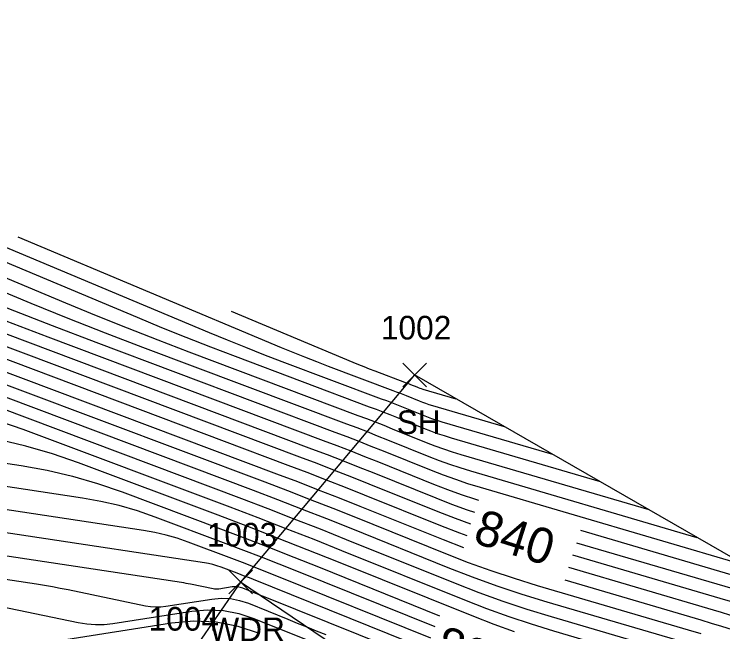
# Model space of a CAD drawing. Extents: x 1650836 to 1652450, y 332578 to 333908.
# Drawn here: x 1651854.7 to 1651914.6, y 332949.8 to 333002 of the extents above; entities that cross this region are included whole.
import ezdxf

# ---------------------------------------------------------------- set-up
doc = ezdxf.new("R2010")
doc.units = 0
for name, color, linetype in [('L_A', 7, 'Continuous'), ('L_I', 7, 'Continuous'), ('L_TIC', 7, 'Continuous'), ('LAWA', 7, 'Continuous'), ('LSOGCMA', 7, 'Continuous'), ('LSOGCMA_T', 7, 'Continuous'), ('LSOGCMI', 7, 'Continuous'), ('LSOGP', 7, 'Continuous')]:
    doc.layers.add(name, color=color, linetype=linetype)

msp = doc.modelspace()

# ---------------------------------------------------------------- linework, layer by layer
at = {"layer": 'L_TIC'}
for points in [[(1651887.541, 332970.502), (1651889.541, 332972.502)], [(1651889.541, 332970.502), (1651887.541, 332972.502)], [(1651872.829, 332952.989), (1651874.829, 332954.989)], [(1651874.829, 332952.989), (1651872.829, 332954.989)]]:
    msp.add_lwpolyline(points, dxfattribs=at)
at = {"layer": 'LAWA'}
msp.add_lwpolyline([(1652029.035, 332873.993), (1652029.332, 332877.691), (1652041.456, 332881.438), (1652043.799, 332892.048), (1652028.411, 332887.059), (1652010.628, 332879.467), (1652005.763, 332881.337), (1651975.403, 332896.414), (1651937.407, 332919.099), (1651902.904, 332934.281), (1651873.829, 332953.989)], dxfattribs=at)
at = {"layer": 'LSOGCMA'}
for points in [[(1651893.289, 332958.889), (1651892.01, 332959.352), (1651890.543, 332959.922), (1651884.701, 332962.276), (1651883.238, 332962.86), (1651881.773, 332963.436), (1651880.304, 332964.003), (1651878.832, 332964.562), (1651842.363, 332978.287), (1651840.778, 332978.892), (1651839.198, 332979.512), (1651837.624, 332980.147), (1651836.056, 332980.796), (1651829.795, 332983.423), (1651828.225, 332984.066), (1651826.644, 332984.682), (1651825.053, 332985.271), (1651823.452, 332985.834), (1651817.644, 332987.818)], [(1651889.898, 332949.253), (1651876.744, 332954.554), (1651875.831, 332954.919), (1651874.917, 332955.278), (1651874, 332955.632), (1651873.081, 332955.981), (1651869.401, 332957.366), (1651868.474, 332957.687), (1651867.535, 332957.959), (1651866.583, 332958.18), (1651865.617, 332958.352), (1651840.131, 332962.198)], [(1651928.045, 332950.575), (1651932.669, 332947.971), (1651933.235, 332947.614), (1651933.392, 332947.411), (1651933.14, 332947.362), (1651932.479, 332947.466), (1651928.759, 332948.246), (1651927.858, 332948.446), (1651926.961, 332948.666), (1651926.069, 332948.906), (1651925.183, 332949.166), (1651920.894, 332950.478), (1651920.388, 332950.635), (1651919.883, 332950.797), (1651919.379, 332950.962), (1651918.877, 332951.131), (1651916.87, 332951.816), (1651916.368, 332951.985), (1651915.863, 332952.148), (1651915.357, 332952.305), (1651914.849, 332952.458), (1651901.898, 332956.265)]]:
    msp.add_lwpolyline(points, dxfattribs=at)
at = {"layer": 'LSOGCMI'}
for points in [[(1651800.862, 333002.016), (1651859.048, 332977.604), (1651861.638, 332976.532), (1651864.237, 332975.484), (1651866.847, 332974.46), (1651869.466, 332973.46), (1651883.756, 332968.082), (1651884.482, 332967.807), (1651885.206, 332967.527), (1651885.928, 332967.243), (1651886.649, 332966.955), (1651889.528, 332965.795), (1651890.25, 332965.514), (1651890.98, 332965.251), (1651891.715, 332965.005), (1651892.456, 332964.777), (1651908.324, 332960.112)], [(1651807.095, 332998.11), (1651852.977, 332978.86), (1651856.1, 332977.567), (1651859.235, 332976.303), (1651862.381, 332975.068), (1651865.54, 332973.863), (1651882.772, 332967.378), (1651883.646, 332967.046), (1651884.519, 332966.709), (1651885.39, 332966.367), (1651886.259, 332966.019), (1651889.731, 332964.62), (1651890.602, 332964.281), (1651891.481, 332963.964), (1651892.368, 332963.668), (1651893.262, 332963.393), (1651912.395, 332957.768)], [(1651904.252, 332962.457), (1651891.65, 332966.161), (1651891.062, 332966.342), (1651890.478, 332966.537), (1651889.899, 332966.746), (1651889.325, 332966.97), (1651887.038, 332967.891), (1651886.466, 332968.12), (1651885.892, 332968.345), (1651885.317, 332968.567), (1651884.741, 332968.786), (1651873.392, 332973.057), (1651871.312, 332973.851), (1651869.24, 332974.664), (1651867.175, 332975.496), (1651865.118, 332976.348), (1651818.909, 332995.735)], [(1651813.439, 332994.157), (1651846.906, 332980.116), (1651850.563, 332978.602), (1651854.233, 332977.123), (1651857.916, 332975.677), (1651861.613, 332974.266), (1651881.787, 332966.674), (1651882.811, 332966.285), (1651883.833, 332965.891), (1651884.852, 332965.49), (1651885.869, 332965.084), (1651889.934, 332963.446), (1651890.954, 332963.049), (1651891.983, 332962.677), (1651893.021, 332962.331), (1651894.068, 332962.009), (1651916.467, 332955.424)], [(1651812.728, 332992.887), (1651814.509, 332992.261), (1651816.278, 332991.606), (1651818.037, 332990.92), (1651819.783, 332990.205), (1651840.974, 332981.314), (1651845.094, 332979.608), (1651849.23, 332977.941), (1651853.38, 332976.312), (1651857.546, 332974.722), (1651880.802, 332965.97), (1651881.975, 332965.525), (1651883.146, 332965.072), (1651884.314, 332964.613), (1651885.48, 332964.148), (1651890.137, 332962.271), (1651891.306, 332961.816), (1651892.485, 332961.391), (1651893.674, 332960.993), (1651893.929, 332960.915)], [(1651836.956, 332989.454), (1651871.189, 332975.092), (1651872.713, 332974.461), (1651874.242, 332973.844), (1651875.778, 332973.242), (1651877.318, 332972.654), (1651885.726, 332969.49), (1651886.153, 332969.328), (1651886.579, 332969.163), (1651887.004, 332968.996), (1651887.428, 332968.827), (1651889.122, 332968.144), (1651889.547, 332967.979), (1651889.976, 332967.824), (1651890.408, 332967.68), (1651890.845, 332967.545), (1651900.18, 332964.801)], [(1651818.158, 332989.323), (1651819.092, 332988.995), (1651821.453, 332988.121), (1651823.798, 332987.206), (1651826.128, 332986.252), (1651838.515, 332981.055), (1651841.359, 332979.877), (1651844.214, 332978.726), (1651847.079, 332977.602), (1651849.955, 332976.505), (1651879.817, 332965.266), (1651881.14, 332964.764), (1651882.46, 332964.254), (1651883.776, 332963.737), (1651885.09, 332963.212), (1651890.34, 332961.097), (1651891.658, 332960.584), (1651892.987, 332960.104), (1651893.607, 332959.897)], [(1651892.975, 332957.897), (1651892.361, 332958.119), (1651890.746, 332958.747), (1651884.311, 332961.34), (1651882.701, 332961.984), (1651881.086, 332962.618), (1651879.469, 332963.243), (1651877.847, 332963.858), (1651834.772, 332980.069), (1651834.476, 332980.182), (1651834.182, 332980.298), (1651833.889, 332980.416), (1651833.596, 332980.537), (1651832.43, 332981.026), (1651832.137, 332981.146), (1651831.843, 332981.261), (1651831.546, 332981.371), (1651831.248, 332981.476), (1651817.125, 332986.301)], [(1651855.003, 332983.174), (1651877.26, 332973.836), (1651878.25, 332973.426), (1651879.245, 332973.025), (1651880.243, 332972.633), (1651881.245, 332972.251), (1651886.711, 332970.194), (1651886.989, 332970.088), (1651887.265, 332969.981), (1651887.542, 332969.873), (1651887.817, 332969.763), (1651888.919, 332969.319), (1651889.195, 332969.211), (1651889.474, 332969.111), (1651889.755, 332969.017), (1651890.039, 332968.93), (1651896.108, 332967.145)], [(1651836.655, 332978.286), (1651876.862, 332963.154), (1651878.633, 332962.482), (1651880.4, 332961.8), (1651882.163, 332961.107), (1651883.921, 332960.404), (1651890.949, 332957.573), (1651892.661, 332956.907)], [(1651809.338, 332977.07), (1651826.1, 332970.521), (1651826.511, 332970.362), (1651826.925, 332970.209), (1651827.34, 332970.06), (1651827.757, 332969.915), (1651837.37, 332966.644), (1651837.651, 332966.556), (1651837.935, 332966.48), (1651838.222, 332966.417), (1651838.512, 332966.366), (1651855.302, 332963.832), (1651857.48, 332963.445), (1651859.629, 332962.945), (1651861.749, 332962.333), (1651863.839, 332961.608), (1651872.141, 332958.484), (1651874.215, 332957.697), (1651876.283, 332956.898), (1651878.347, 332956.087), (1651880.406, 332955.264), (1651890.653, 332951.135)], [(1651896.988, 332949.771), (1651895.261, 332950.395), (1651893.549, 332951.061), (1651881.974, 332955.725), (1651879.473, 332956.724), (1651876.967, 332957.709), (1651874.455, 332958.679), (1651871.938, 332959.635), (1651860.14, 332964.075), (1651857.93, 332964.841), (1651855.689, 332965.489), (1651853.418, 332966.017), (1651851.115, 332966.426), (1651837.703, 332968.45), (1651837.456, 332968.493), (1651837.211, 332968.547), (1651836.969, 332968.612), (1651836.729, 332968.687), (1651828.536, 332971.475), (1651828.181, 332971.598), (1651827.827, 332971.725), (1651827.475, 332971.856), (1651827.124, 332971.991), (1651813.86, 332977.174)], [(1651873.05, 332976.893), (1651883.33, 332972.58), (1651883.788, 332972.391), (1651884.247, 332972.205), (1651884.708, 332972.024), (1651885.171, 332971.848), (1651887.696, 332970.898), (1651887.824, 332970.849), (1651887.952, 332970.8), (1651888.08, 332970.749), (1651888.207, 332970.699), (1651888.716, 332970.494), (1651888.843, 332970.444), (1651888.972, 332970.397), (1651889.102, 332970.354), (1651889.233, 332970.314), (1651892.036, 332969.49)], [(1651890.276, 332950.194), (1651878.575, 332954.909), (1651877.089, 332955.503), (1651875.6, 332956.088), (1651874.107, 332956.664), (1651872.611, 332957.232), (1651866.62, 332959.487), (1651865.112, 332960.01), (1651863.582, 332960.452), (1651862.031, 332960.813), (1651860.46, 332961.092), (1651839.322, 332964.282), (1651838.989, 332964.34), (1651838.659, 332964.412), (1651838.333, 332964.5), (1651838.01, 332964.601), (1651826.978, 332968.355), (1651826.499, 332968.521), (1651826.023, 332968.692), (1651825.548, 332968.868), (1651825.076, 332969.05), (1651809.691, 332975.062)], [(1651841.352, 332975.444), (1651875.877, 332962.451), (1651877.798, 332961.722), (1651879.713, 332960.982), (1651881.625, 332960.231), (1651883.532, 332959.469), (1651891.152, 332956.398), (1651893.065, 332955.654), (1651894.994, 332954.957), (1651896.94, 332954.307), (1651898.903, 332953.704), (1651911.66, 332949.954), (1651912.733, 332949.632)], [(1651846.049, 332972.602), (1651874.893, 332961.747), (1651876.962, 332960.961), (1651879.027, 332960.163), (1651881.087, 332959.354), (1651883.142, 332958.533), (1651891.355, 332955.223), (1651893.417, 332954.422), (1651895.496, 332953.67), (1651897.594, 332952.97), (1651899.708, 332952.32), (1651910.596, 332949.119)], [(1651850.746, 332969.76), (1651873.908, 332961.043), (1651876.126, 332960.2), (1651878.34, 332959.345), (1651880.549, 332958.477), (1651882.753, 332957.597), (1651891.978, 332953.88), (1651893.978, 332953.102), (1651895.995, 332952.373), (1651898.029, 332951.694), (1651900.08, 332951.064), (1651909.533, 332948.285)], [(1651853.616, 332967.551), (1651855.443, 332966.917), (1651872.923, 332960.339), (1651875.291, 332959.44), (1651877.654, 332958.527), (1651880.011, 332957.601), (1651882.363, 332956.661), (1651892.763, 332952.47), (1651894.619, 332951.748), (1651896.491, 332951.072), (1651898.379, 332950.442), (1651900.283, 332949.857), (1651908.47, 332947.45)], [(1651889.521, 332948.313), (1651874.913, 332954.199), (1651874.573, 332954.335), (1651874.233, 332954.468), (1651873.892, 332954.6), (1651873.55, 332954.73), (1651872.182, 332955.245), (1651871.837, 332955.364), (1651871.488, 332955.465), (1651871.134, 332955.548), (1651870.775, 332955.611), (1651840.94, 332960.114)], [(1651902.562, 332958.365), (1651916.976, 332954.127), (1651917.107, 332954.088), (1651917.237, 332954.047), (1651917.367, 332954.005), (1651917.496, 332953.962), (1651918.013, 332953.785), (1651918.143, 332953.742), (1651918.272, 332953.699), (1651918.403, 332953.658), (1651918.533, 332953.617), (1651919.638, 332953.279), (1651919.866, 332953.212), (1651920.095, 332953.15), (1651920.326, 332953.094), (1651920.559, 332953.042), (1651921.517, 332952.841), (1651921.687, 332952.814), (1651921.752, 332952.827), (1651921.711, 332952.879), (1651921.566, 332952.971), (1651920.375, 332953.642)], [(1651889.143, 332947.372), (1651875.915, 332952.702), (1651875.683, 332952.796), (1651875.45, 332952.89), (1651875.218, 332952.984), (1651874.985, 332953.078), (1651874.021, 332953.468), (1651873.804, 332953.54), (1651873.583, 332953.581), (1651873.358, 332953.592), (1651873.13, 332953.571), (1651871.999, 332953.395), (1651871.874, 332953.381), (1651871.75, 332953.379), (1651871.626, 332953.388), (1651871.503, 332953.408), (1651869.609, 332953.803), (1651869.416, 332953.842), (1651869.223, 332953.878), (1651869.03, 332953.911), (1651868.836, 332953.942), (1651841.749, 332958.03)], [(1651902.23, 332957.315), (1651915.913, 332953.292), (1651916.232, 332953.197), (1651916.55, 332953.097), (1651916.867, 332952.995), (1651917.183, 332952.889), (1651918.445, 332952.458), (1651918.761, 332952.352), (1651919.078, 332952.248), (1651919.395, 332952.147), (1651919.714, 332952.048), (1651922.41, 332951.223), (1651922.968, 332951.059), (1651923.528, 332950.908), (1651924.092, 332950.77), (1651924.659, 332950.644), (1651926.998, 332950.154), (1651927.413, 332950.088), (1651927.572, 332950.119), (1651927.473, 332950.247), (1651927.117, 332950.471), (1651924.21, 332952.109)], [(1651842.559, 332955.946), (1651856.594, 332953.828), (1651857.264, 332953.722), (1651857.931, 332953.607), (1651858.598, 332953.482), (1651859.262, 332953.348), (1651865.8, 332951.984), (1651866.227, 332951.914), (1651866.654, 332951.884), (1651867.083, 332951.892), (1651867.512, 332951.94), (1651871.416, 332952.548), (1651872.204, 332952.619), (1651872.979, 332952.583), (1651873.743, 332952.441), (1651874.494, 332952.192), (1651877.82, 332950.845), (1651878.623, 332950.52), (1651879.426, 332950.196), (1651880.229, 332949.871), (1651881.032, 332949.548)], [(1651931.88, 332949.042), (1651938.22, 332945.471), (1651938.997, 332944.981), (1651939.212, 332944.703), (1651938.866, 332944.635), (1651937.96, 332944.779), (1651932.86, 332945.848), (1651931.623, 332946.122), (1651930.393, 332946.424), (1651929.171, 332946.753), (1651927.956, 332947.11), (1651922.075, 332948.909), (1651921.381, 332949.124), (1651920.688, 332949.345), (1651919.998, 332949.572), (1651919.309, 332949.804), (1651916.557, 332950.743), (1651915.868, 332950.974), (1651915.176, 332951.198), (1651914.482, 332951.414), (1651913.786, 332951.623), (1651901.566, 332955.216)], [(1651901.234, 332954.166), (1651912.723, 332950.788), (1651913.608, 332950.523), (1651914.489, 332950.248), (1651915.368, 332949.964), (1651916.244, 332949.671), (1651919.741, 332948.477), (1651920.616, 332948.182), (1651921.493, 332947.894), (1651922.373, 332947.613), (1651923.256, 332947.34), (1651930.728, 332945.053), (1651932.273, 332944.6), (1651933.826, 332944.181), (1651935.389, 332943.798), (1651936.96, 332943.45), (1651943.441, 332942.091), (1651944.593, 332941.909), (1651945.032, 332941.995), (1651944.758, 332942.349), (1651943.772, 332942.971), (1651935.715, 332947.508)], [(1651847.729, 332953.141), (1651860.097, 332950.56), (1651860.827, 332950.441), (1651861.558, 332950.389), (1651862.291, 332950.403), (1651863.025, 332950.485), (1651869.702, 332951.525), (1651871.05, 332951.646), (1651872.376, 332951.584), (1651873.682, 332951.341), (1651874.966, 332950.916), (1651880.655, 332948.612)], [(1651875.438, 332949.64), (1651873.621, 332950.242), (1651871.773, 332950.586), (1651869.896, 332950.672), (1651867.989, 332950.502), (1651858.539, 332949.029)]]:
    msp.add_lwpolyline(points, dxfattribs=at)
at = {"layer": 'LSOGP'}
msp.add_lwpolyline([(1651992.258, 332920.35), (1651945.495, 332936.417), (1651917.714, 332954.706), (1651888.541, 332971.502), (1651873.829, 332953.989), (1651868.914, 332946.877), (1651867.782, 332944.676), (1651863.072, 332944.289), (1651861.092, 332941.311), (1651856.451, 332944.302), (1651851.811, 332947.292), (1651847.171, 332950.282), (1651842.53, 332953.273), (1651837.89, 332956.263), (1651833.25, 332959.254), (1651828.61, 332962.244), (1651823.969, 332965.234), (1651818.103, 332969.162), (1651812.237, 332973.09)], dxfattribs=at)

# ---------------------------------------------------------------- texts
at = {"layer": 'L_A'}
for s, p in [('SH', (1651887.029, 332966.502)), ('WDR', (1651871.191, 332948.989))]:
    msp.add_text(s, height=2, dxfattribs=at).set_placement(p)
at = {"layer": 'L_I'}
for s, p in [('1002', (1651885.691, 332974.502)), ('1003', (1651870.978, 332956.989)), ('1004', (1651866.063, 332949.877))]:
    msp.add_text(s, height=2, dxfattribs=at).set_placement(p)
at = {"layer": 'LSOGCMA_T'}
for s, rotation, p in [('840', 342.44729, (1651893.374, 332957.356)), ('835', 338.13213, (1651889.965, 332947.613))]:
    msp.add_text(s, height=3, rotation=rotation, dxfattribs=at).set_placement(p)

doc.saveas('drawing.dxf')
